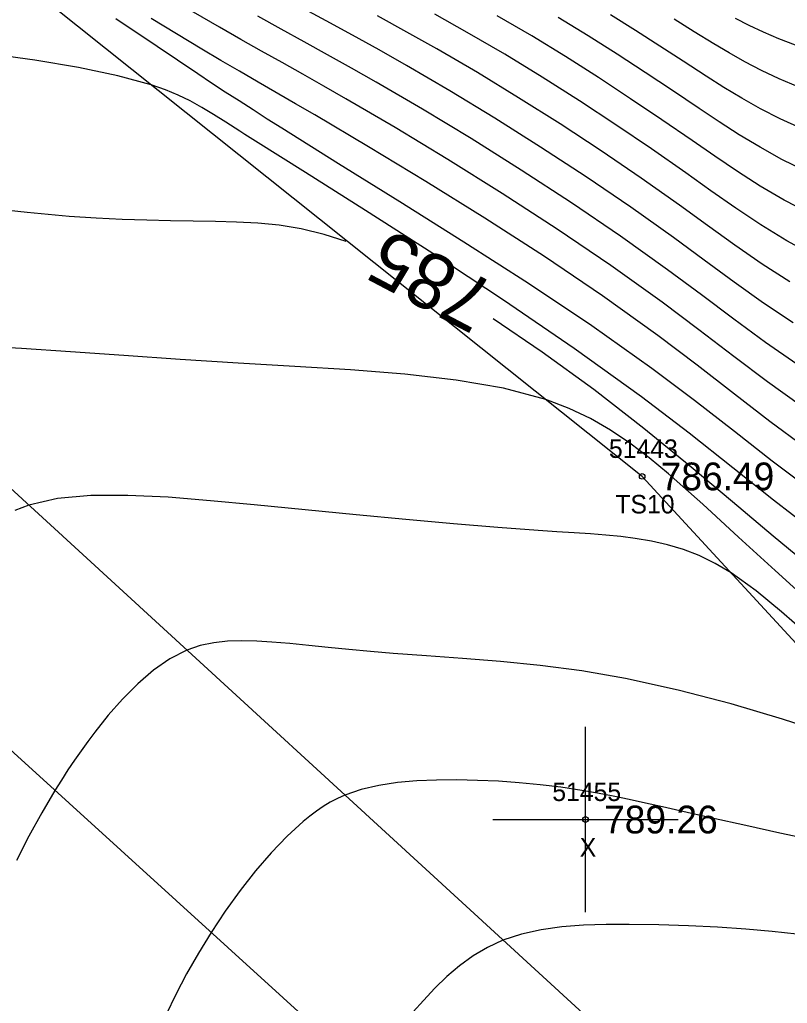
# Model space of a CAD drawing. Extents: x 1378535 to 1380697, y 997729 to 1000024.
# Drawn here: x 1379975.3 to 1380016.8, y 998680.4 to 998733.6 of the extents above; entities that cross this region are included whole.
import ezdxf

# ---------------------------------------------------------------- set-up
doc = ezdxf.new("R2010")
doc.units = 0
for name, color, linetype in [('RD_DTM_BkLn1', 7, 'Continuous'), ('RD_DTM_BkLn2', 7, 'Continuous'), ('RD_DTM_BkLn_txCode', 7, 'Continuous'), ('RD_DTM_Major1', 7, 'Continuous'), ('RD_DTM_Major1_Lbl', 7, 'Continuous'), ('RD_DTM_Minor1', 7, 'Continuous'), ('RD_EX_Misc', 7, 'Continuous'), ('RD_EX_Misc_txCode', 7, 'Continuous'), ('RD_EX_Road', 7, 'Continuous'), ('RD_EX_TX_Misc_ELEV', 7, 'Continuous'), ('RD_SMD_Locator', 7, 'Continuous')]:
    doc.layers.add(name, color=color, linetype=linetype)

msp = doc.modelspace()

# ---------------------------------------------------------------- linework, layer by layer
at = {"layer": 'RD_DTM_BkLn1'}
msp.add_lwpolyline([(1380004.092, 998667.469), (1379960.441, 998707.181), (1379917.6, 998746.178), (1379872.26, 998787.533), (1379830.053, 998826.06), (1379785.115, 998866.805), (1379748.988, 998899.861), (1379722.936, 998924.281)], dxfattribs=at)
at = {"layer": 'RD_DTM_BkLn2'}
msp.add_lwpolyline([(1380137.104, 998617.435), (1380114.932, 998627.982), (1380110.142, 998637.412), (1380109.582, 998648.354), (1380098.693, 998654.921), (1380088.864, 998651.688), (1380069.259, 998664.275), (1380051.712, 998676.601), (1380045.085, 998683.058), (1380025.38, 998678.361), (1380019.034, 998684.269), (1380023.868, 998692.688), (1380008.939, 998708.879), (1379966.873, 998742.441), (1379939.691, 998764.989), (1379904.79, 998796.424), (1379861.371, 998834.485), (1379829.578, 998867.997), (1379786.438, 998908.428), (1379759.831, 998933.444)], dxfattribs=at)
at = {"layer": 'RD_DTM_Major1'}
for points in [[(1380017.283, 998714.949), (1380015.595, 998716.117), (1380013.89, 998717.371), (1380012.139, 998718.69), (1380010.313, 998720.049), (1380007.774, 998721.858), (1380005.118, 998723.664), (1380002.406, 998725.433), (1379999.704, 998727.132), (1379997.073, 998728.728), (1379994.578, 998730.186), (1379993.244, 998730.942), (1379991.956, 998731.659), (1379990.694, 998732.354), (1379989.442, 998733.041), (1379988.182, 998733.739)], [(1380048.053, 998718.15), (1380046.318, 998718.589), (1380044.484, 998719.04), (1380042.591, 998719.485), (1380040.614, 998719.924), (1380038.528, 998720.357), (1380035.289, 998720.979), (1380031.89, 998721.613), (1380028.452, 998722.287), (1380025.097, 998723.027), (1380021.945, 998723.86), (1380019.117, 998724.814), (1380017.747, 998725.392), (1380016.485, 998726.01), (1380015.305, 998726.66), (1380014.183, 998727.339), (1380013.095, 998728.04), (1380012.014, 998728.76), (1380010.576, 998729.723), (1380009.103, 998730.702), (1380007.588, 998731.691), (1380006.026, 998732.684), (1380004.409, 998733.677)], [(1379992.953, 998721.573), (1379991.763, 998721.956), (1379990.52, 998722.253), (1379989.331, 998722.448), (1379988.178, 998722.564), (1379987.042, 998722.625), (1379985.902, 998722.654), (1379984.701, 998722.674), (1379983.466, 998722.693), (1379982.187, 998722.72), (1379980.855, 998722.763), (1379979.46, 998722.831), (1379977.991, 998722.931), (1379975.724, 998723.141), (1379973.348, 998723.399)], [(1380018.083, 998703.942), (1380016.01, 998705.644), (1380013.809, 998707.503), (1380011.481, 998709.464), (1380009.031, 998711.47), (1380006.323, 998713.574), (1380003.548, 998715.597), (1380000.899, 998717.385)], [(1380017.289, 998684.144), (1380015.966, 998684.288), (1380014.53, 998684.413), (1380013.009, 998684.518), (1380011.433, 998684.599), (1380009.831, 998684.653), (1380008.233, 998684.678), (1380006.99, 998684.672), (1380005.777, 998684.632), (1380004.604, 998684.542), (1380003.481, 998684.387), (1380002.418, 998684.153), (1380001.424, 998683.826), (1380000.585, 998683.437), (1379999.805, 998682.97), (1379999.077, 998682.438), (1379998.392, 998681.853), (1379997.745, 998681.226), (1379997.128, 998680.57), (1379996.575, 998679.944)]]:
    msp.add_lwpolyline(points, dxfattribs=at)
at = {"layer": 'RD_DTM_Minor1'}
for points in [[(1380017.486, 998712.719), (1380015.71, 998713.988), (1380013.892, 998715.358), (1380012.006, 998716.801), (1380010.023, 998718.29), (1380007.254, 998720.268), (1380004.349, 998722.239), (1380001.387, 998724.164), (1379998.447, 998726.006), (1379995.606, 998727.725), (1379992.942, 998729.285), (1379991.757, 998729.962), (1379990.612, 998730.608), (1379989.493, 998731.236), (1379988.381, 998731.859), (1379987.26, 998732.49), (1379986.113, 998733.144), (1379983.648, 998734.581)], [(1380017.092, 998717.174), (1380015.497, 998718.238), (1380013.909, 998719.376), (1380012.295, 998720.567), (1380010.626, 998721.794), (1380008.322, 998723.428), (1380005.916, 998725.064), (1380003.456, 998726.675), (1380000.988, 998728.233), (1379998.559, 998729.712), (1379996.215, 998731.083), (1379994.735, 998731.919), (1379993.296, 998732.715), (1379991.88, 998733.487), (1379990.471, 998734.255)], [(1380016.913, 998719.394), (1380015.416, 998720.354), (1380013.945, 998721.375), (1380012.467, 998722.441), (1380010.953, 998723.538), (1380008.878, 998724.999), (1380006.718, 998726.467), (1380004.506, 998727.92), (1380002.27, 998729.337), (1380000.042, 998730.697), (1379997.853, 998731.978), (1379996.237, 998732.887), (1379994.648, 998733.756)], [(1380018.212, 998720.809), (1380016.749, 998721.607), (1380015.355, 998722.464), (1380014, 998723.369), (1380012.656, 998724.311), (1380011.292, 998725.279), (1380009.439, 998726.571), (1380007.518, 998727.873), (1380005.547, 998729.169), (1380003.54, 998730.445), (1380001.515, 998731.684), (1379999.488, 998732.872), (1379997.748, 998733.848)], [(1380017.972, 998723.105), (1380016.605, 998723.813), (1380015.317, 998724.566), (1380014.079, 998725.357), (1380012.864, 998726.178), (1380011.645, 998727.02), (1380010.005, 998728.145), (1380008.314, 998729.283), (1380006.576, 998730.425), (1380004.794, 998731.559), (1380002.973, 998732.677), (1380001.115, 998733.767)], [(1380017.542, 998727.669), (1380016.392, 998728.195), (1380015.325, 998728.744), (1380014.319, 998729.313), (1380013.352, 998729.9), (1380012.403, 998730.501), (1380011.154, 998731.307), (1380009.885, 998732.131), (1380008.582, 998732.971), (1380007.23, 998733.824)], [(1380017.9, 998708.247), (1380015.964, 998709.708), (1380013.927, 998711.299), (1380011.768, 998712.981), (1380009.466, 998714.715), (1380006.222, 998717.013), (1380002.803, 998719.3), (1379999.314, 998721.543), (1379995.861, 998723.711), (1379992.55, 998725.769), (1379989.485, 998727.686), (1379988.695, 998728.186), (1379987.926, 998728.678), (1379987.173, 998729.163), (1379986.43, 998729.646), (1379985.692, 998730.131), (1379984.954, 998730.622), (1379982.754, 998732.104), (1379980.524, 998733.604)], [(1380017.695, 998710.485), (1380015.841, 998711.85), (1380013.92, 998713.329), (1380011.907, 998714.89), (1380009.779, 998716.499), (1380006.795, 998718.631), (1380003.657, 998720.753), (1380000.449, 998722.827), (1379997.258, 998724.818), (1379994.167, 998726.69), (1379991.264, 998728.407), (1379990.22, 998729.016), (1379988.203, 998730.187), (1379987.204, 998730.768), (1379986.196, 998731.358), (1379985.166, 998731.967), (1379982.431, 998733.616)], [(1380017.364, 998729.931), (1380016.335, 998730.367), (1380015.383, 998730.817), (1380014.491, 998731.28), (1380013.641, 998731.757), (1380012.816, 998732.244), (1380011.743, 998732.9), (1380010.662, 998733.575)], [(1380017.221, 998732.174), (1380016.322, 998732.52), (1380015.49, 998732.875), (1380014.711, 998733.239), (1380013.973, 998733.611)], [(1380018.076, 998706.014), (1380016.034, 998707.6), (1380013.839, 998709.35), (1380011.471, 998711.223), (1380008.911, 998713.178), (1380005.268, 998715.799), (1380001.445, 998718.407), (1379997.629, 998720.916), (1379994.003, 998723.24), (1379990.753, 998725.295), (1379988.064, 998726.995), (1379987.771, 998727.181), (1379987.49, 998727.361), (1379987.219, 998727.534), (1379986.707, 998727.861), (1379986.464, 998728.016), (1379985.791, 998728.439), (1379985.156, 998728.82), (1379984.531, 998729.164), (1379983.886, 998729.477), (1379983.193, 998729.766), (1379982.423, 998730.035), (1379980.622, 998730.523), (1379978.499, 998730.964), (1379976.143, 998731.361), (1379973.645, 998731.719)], [(1380018.072, 998702.038), (1380016.117, 998703.789), (1380014.149, 998705.602), (1380012.213, 998707.379), (1380010.354, 998709.022), (1380009.309, 998709.887), (1380008.278, 998710.672), (1380007.233, 998711.379), (1380006.147, 998712.006), (1380004.991, 998712.556), (1380003.738, 998713.028), (1380001.451, 998713.64), (1379998.892, 998714.086), (1379996.121, 998714.407), (1379993.196, 998714.641), (1379990.176, 998714.825), (1379987.121, 998714.998), (1379983.987, 998715.197), (1379980.948, 998715.406), (1379978.072, 998715.607), (1379975.431, 998715.782), (1379973.093, 998715.913)], [(1380017.871, 998700.34), (1380016.468, 998701.571), (1380015.088, 998702.706), (1380013.743, 998703.669), (1380012.873, 998704.183), (1380012.016, 998704.599), (1380011.165, 998704.929), (1380010.311, 998705.187), (1380009.446, 998705.384), (1380008.561, 998705.533), (1380007.787, 998705.63), (1380006.984, 998705.708), (1380006.145, 998705.773), (1380005.262, 998705.832), (1380004.326, 998705.89), (1380003.329, 998705.954), (1380001.147, 998706.116), (1379998.745, 998706.318), (1379996.175, 998706.551), (1379993.49, 998706.806), (1379990.742, 998707.074), (1379987.985, 998707.344), (1379985.623, 998707.569), (1379983.336, 998707.752), (1379981.169, 998707.856), (1379979.163, 998707.844), (1379977.363, 998707.678), (1379975.811, 998707.322), (1379975.072, 998707.033)], [(1380019.07, 998694.938), (1380016.514, 998695.766), (1380013.751, 998696.585), (1380010.888, 998697.338), (1380008.035, 998697.966), (1380005.689, 998698.369), (1380003.436, 998698.665), (1380001.281, 998698.882), (1379999.233, 998699.044), (1379997.298, 998699.178), (1379995.485, 998699.31), (1379994.261, 998699.415), (1379993.098, 998699.527), (1379991.989, 998699.64), (1379990.931, 998699.748), (1379989.917, 998699.846), (1379988.942, 998699.928), (1379988.123, 998699.98), (1379987.328, 998700.002), (1379986.555, 998699.978), (1379985.801, 998699.895), (1379985.067, 998699.737), (1379984.348, 998699.49), (1379983.434, 998699.021), (1379982.549, 998698.405), (1379981.697, 998697.672), (1379980.884, 998696.852), (1379980.111, 998695.974), (1379979.385, 998695.067), (1379979.006, 998694.566), (1379978.639, 998694.06), (1379978.281, 998693.546), (1379977.928, 998693.02), (1379977.578, 998692.476), (1379977.226, 998691.91), (1379976.519, 998690.713), (1379975.822, 998689.443), (1379975.161, 998688.134)], [(1380018.178, 998689.221), (1380016.373, 998689.608), (1380014.536, 998690.011), (1380012.719, 998690.416), (1380010.974, 998690.809), (1380010.03, 998691.023), (1380009.12, 998691.228), (1380008.235, 998691.421), (1380007.371, 998691.601), (1380006.519, 998691.766), (1380005.674, 998691.915), (1380004.549, 998692.085), (1380003.423, 998692.224), (1380002.298, 998692.332), (1380001.174, 998692.41), (1380000.05, 998692.459), (1379998.929, 998692.481), (1379997.841, 998692.474), (1379996.769, 998692.43), (1379995.724, 998692.338), (1379994.72, 998692.186), (1379993.77, 998691.963), (1379992.886, 998691.658), (1379992.483, 998691.476), (1379992.095, 998691.272), (1379991.72, 998691.046), (1379991.353, 998690.798), (1379990.992, 998690.528), (1379990.633, 998690.235), (1379989.77, 998689.447), (1379988.909, 998688.55), (1379988.058, 998687.562), (1379987.227, 998686.502), (1379986.425, 998685.387), (1379985.661, 998684.237), (1379984.978, 998683.125), (1379984.342, 998682.009), (1379983.758, 998680.898), (1379983.233, 998679.803)]]:
    msp.add_lwpolyline(points, dxfattribs=at)
at = {"layer": 'RD_EX_Misc'}
for p, q in [((1380005.882, 998685.342), (1380005.882, 998695.342)), ((1380000.882, 998690.342), (1380010.882, 998690.342))]:
    msp.add_line(p, q, dxfattribs=at)
at = {"layer": 'RD_EX_Road'}
msp.add_lwpolyline([(1380011.635, 998674.458), (1379968.255, 998714.254), (1379924.811, 998753.181), (1379879.744, 998794.218), (1379836.831, 998833.73), (1379792.754, 998873.502), (1379756.459, 998907.126), (1379730.54, 998932.03)], dxfattribs=at)
at = {"layer": 'RD_SMD_Locator'}
for centre in [(1380008.939, 998708.879), (1380005.882, 998690.342)]:
    msp.add_circle(centre, 0.15, dxfattribs=at)

# ---------------------------------------------------------------- texts
at = {"layer": 'RD_DTM_BkLn_txCode'}
for s, p in [('51443', (1380007.144, 998709.879)), ('TS10', (1380007.49, 998706.879))]:
    msp.add_text(s, height=1, dxfattribs=at).set_placement(p)
at = {"layer": 'RD_DTM_Major1_Lbl'}
msp.add_text('785', height=3, rotation=152.2118, dxfattribs=at).set_placement((1380001.177, 998719.187))
at = {"layer": 'RD_EX_Misc_txCode'}
for s, p in [('51455', (1380004.087, 998691.342)), ('X', (1380005.567, 998688.342))]:
    msp.add_text(s, height=1, dxfattribs=at).set_placement(p)
at = {"layer": 'RD_EX_TX_Misc_ELEV'}
for s, p in [('786.49', (1380009.939, 998708.129)), ('789.26', (1380006.882, 998689.592))]:
    msp.add_text(s, height=1.5, dxfattribs=at).set_placement(p)

doc.saveas('drawing.dxf')
